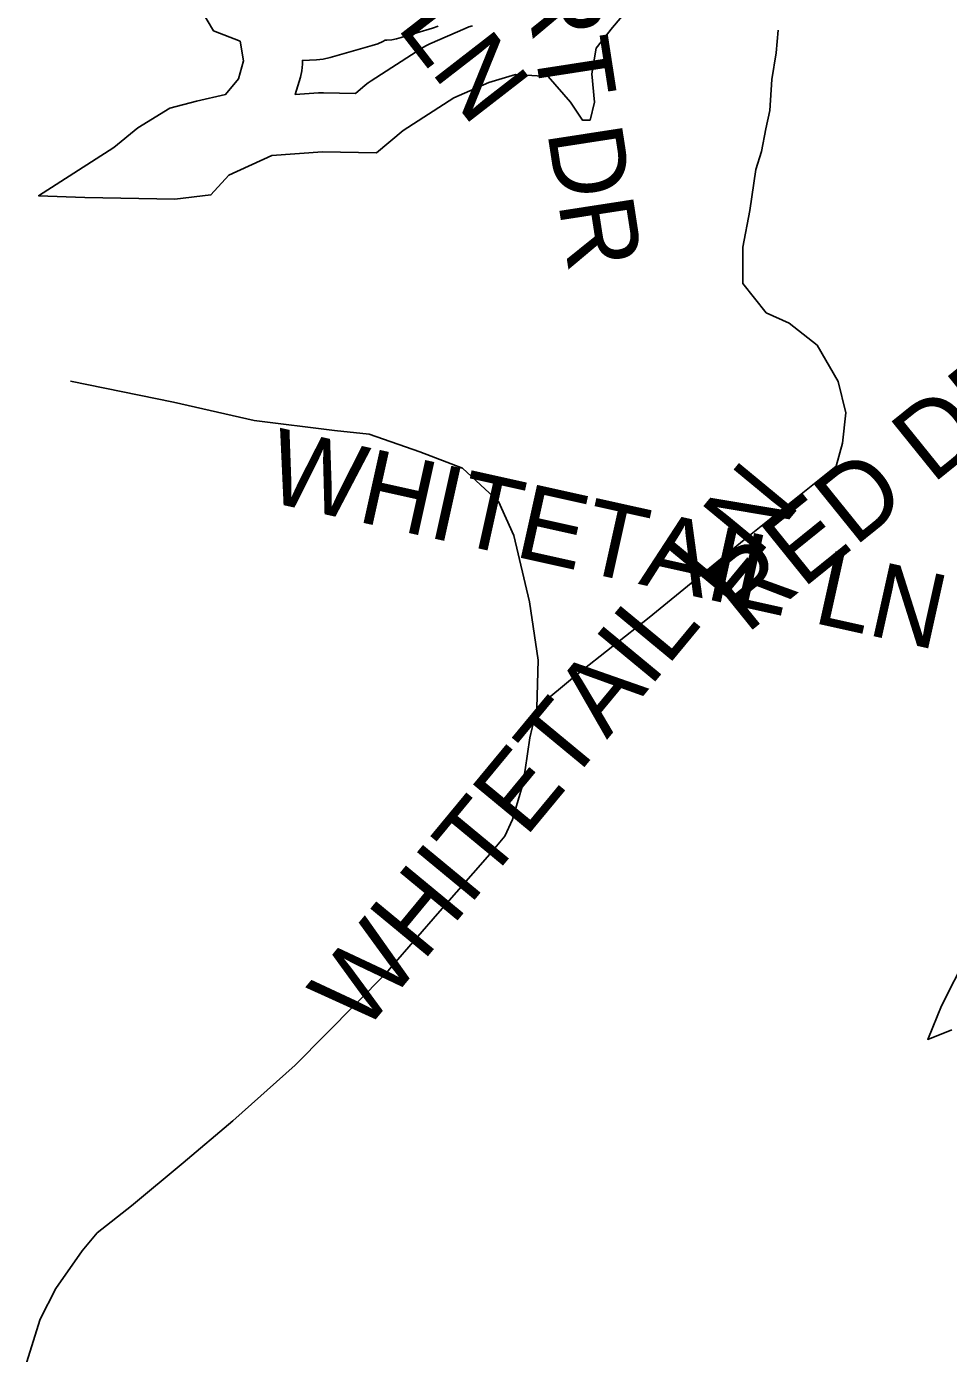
# Model space of a CAD drawing. Extents: x 1950930 to 2061844, y 904556 to 1017002.
# Drawn here: x 1970373 to 1971544, y 984591 to 986276 of the extents above; entities that cross this region are included whole.
import ezdxf

# ---------------------------------------------------------------- set-up
doc = ezdxf.new("R2010")
doc.units = 0
for name, color, linetype in [('Exist Hydrographic Buffer Line', 7, 'Continuous'), ('Exist Hydrographic Lake Shore', 7, 'Continuous'), ('Exist Road Non-System Type 51', 7, 'Continuous'), ('Exist Road Non-System Type 51 Label', 7, 'Continuous')]:
    doc.layers.add(name, color=color, linetype=linetype)

msp = doc.modelspace()

# ---------------------------------------------------------------- linework, layer by layer
at = {"layer": 'Exist Hydrographic Buffer Line'}
msp.add_lwpolyline([(1970895.7, 986276.6), (1970888.6, 986274.1), (1970848.8, 986262.1), (1970842.7, 986260.5), (1970836.6, 986259.5), (1970830.4, 986259), (1970828.2, 986259), (1970825.5, 986257.4), (1970818.8, 986254.3), (1970811.8, 986252), (1970758.4, 986236.7), (1970749.7, 986234.8), (1970740.9, 986233.9), (1970723.3, 986233.1), (1970723.3, 986228.5), (1970722.4, 986220.1), (1970720.6, 986211.9), (1970714.2, 986189.8), (1970743.6, 986191.8), (1970746.7, 986191.9), (1970749.9, 986191.9), (1970790.5, 986191.3), (1970802.9, 986201.6), (1970806.6, 986204.6), (1970810.5, 986207.2), (1970874.8, 986248.7), (1970879.9, 986251.7), (1970885.2, 986254.3), (1970929.9, 986273.9), (1970934.5, 986275.7), (1970939.1, 986277.3)], dxfattribs=at)
at = {"layer": 'Exist Hydrographic Lake Shore'}
for points in [[(1970594, 986297.9), (1970610.3, 986270.7), (1970644.1, 986257.6), (1970648.5, 986232.5), (1970641.9, 986209.6), (1970625.6, 986190), (1970588.5, 986181.3), (1970554.8, 986172.5), (1970514.4, 986147.5), (1970483.9, 986122.4), (1970388.1, 986061.3), (1970446.9, 986059.1), (1970561.3, 986057), (1970607.1, 986062.4), (1970629.9, 986087.5), (1970684.4, 986112.6), (1970748.7, 986116.9), (1970817.3, 986115.8), (1970851.1, 986144.2), (1970915.4, 986185.6), (1970960.1, 986205.2), (1970993.8, 986215.1), (1971035.2, 986212.9), (1971063.6, 986180.2), (1971078.8, 986157.3), (1971088.6, 986157.3), (1971094.1, 986180.2), (1971090.8, 986216.1), (1971096.2, 986248.9), (1971116.9, 986275), (1971136.6, 986297.9)], [(1971567.5, 985096.4), (1971534.8, 985032.1), (1971523.9, 985004.9), (1971517.3, 984989.6), (1971547.8, 985001.6)]]:
    msp.add_lwpolyline(points, dxfattribs=at)
at = {"layer": 'Exist Road Non-System Type 51'}
for points in [[(1971020.8, 985410.9), (1971071.4, 985452.7), (1971163.5, 985525.4), (1971288.8, 985628.1), (1971401.1, 985717.8), (1971409.2, 985746.9), (1971413.2, 985785.7), (1971403.5, 985825.2), (1971376.9, 985871.3), (1971341.2, 985899.6), (1971312.2, 985912.6), (1971282.4, 985949.8), (1971282.4, 985995.8), (1971291.2, 986042.7), (1971298.9, 986094.8), (1971306.4, 986117.4), (1971311.6, 986146.1), (1971316.9, 986169.6), (1971319.5, 986208.8), (1971324.8, 986242.7), (1971327.2, 986271.4)], [(1971020.8, 985410.9), (1971022.5, 985471.1), (1971011.5, 985545.2), (1970991.8, 985629.8), (1970972.1, 985672.7), (1970926.4, 985715), (1970872.4, 985735.9), (1970808.1, 985758.4), (1970764.1, 985763.1), (1970662.1, 985775.8), (1970559.6, 985799), (1970428.6, 985825.7)], [(1970372.9, 984578.8), (1970390, 984634.1), (1970410.1, 984673.2), (1970443.5, 984721), (1970462.6, 984743.9), (1970506, 984778.2), (1970571.9, 984832.6), (1970634.9, 984886.1), (1970714, 984956.7), (1970830, 985074.1), (1970836.1, 985081.2), (1970897.8, 985152.3), (1970961.1, 985224.9), (1970980.2, 985247.8), (1970989.9, 985268.8), (1971002.2, 985310.8), (1971006, 985331.8), (1971012.2, 985372.8), (1971020.8, 985410.9)]]:
    msp.add_lwpolyline(points, dxfattribs=at)

# ---------------------------------------------------------------- texts
at = {"layer": 'Exist Road Non-System Type 51 Label'}
for s, rotation, p in [('  MAPLE COURT DR', 278.7865, (1970877.6, 987154.5)), ('  REDBUD LN', 307.7939, (1970448.1, 986783)), ('  RED DEER LN', 38.9017, (1971231.9, 985459.2)), ('  WHITETAIL LN', 347.4748, (1970604.7, 985689.2)), ('  WHITETAIL LN', 50.4089, (1970754.6, 984940.3))]:
    msp.add_text(s, height=95, rotation=rotation, dxfattribs=at).set_placement(p)

doc.saveas('drawing.dxf')
